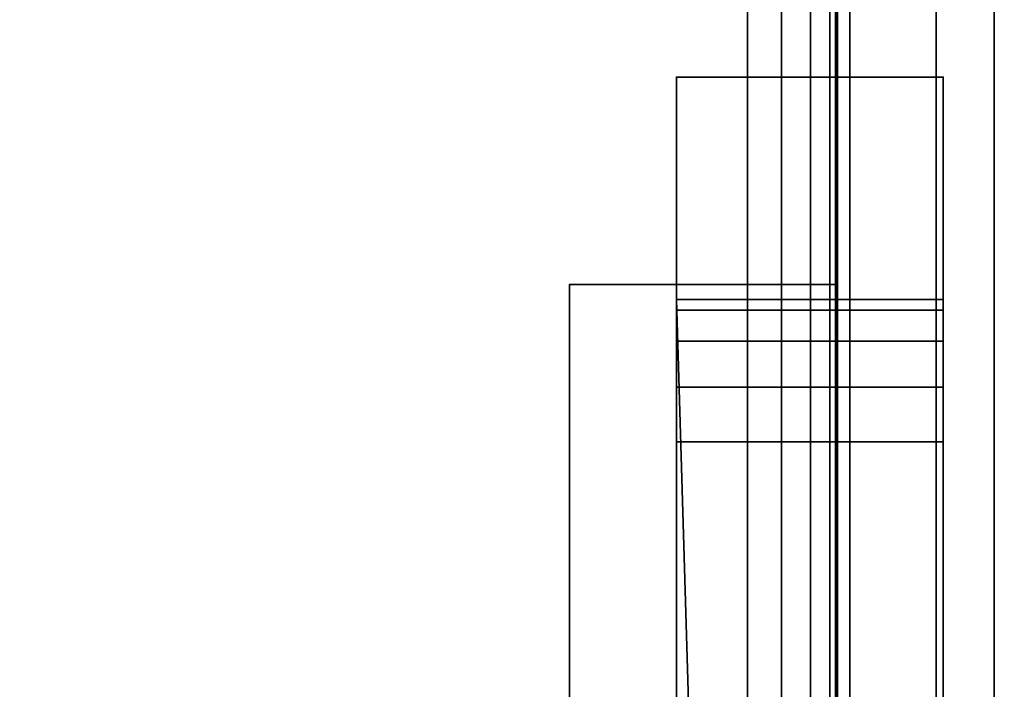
# Model space of a CAD drawing. Header units: millimetres. Extents: x -503 to 6703, y -110 to 193.
# Tile 267 of 656: x 323.32 to 334.39, y -12.05 to -4.52. Entities that reach past the tile are written whole.
import ezdxf

# ---------------------------------------------------------------- set-up
doc = ezdxf.new("R2010")
doc.units = ezdxf.units.MM
doc.layers.add('151', color=7, linetype='Continuous', true_color=0xffffff)

# ---------------------------------------------------------------- blocks, each defined once
blk = doc.blocks.new('UG_SURFACE_001')
at = {"layer": '151', "color": 252, "linetype": 'Continuous', "lineweight": 35}
for points in [[(502.5, -14, 2212.25), (502.5, 174.4, 2212.25), (-502.5, 174.4, 2212.25), (-502.5, -14, 2212.25)], [(-352.5, -14, 2062.25), (-352.5, 174.4, 2062.25), (352.5, 174.4, 2062.25), (352.5, -14, 2062.25)]]:
    blk.add_3dface(points, dxfattribs=at)
blk = doc.blocks.new('UG_SURFACE_046')
at = {"layer": '151', "color": 252, "linetype": 'Continuous', "lineweight": 35}
for points in [[(330.7, -5.168, 310.41), (333.7, -5.168, 310.41), (333.7, -7.668, 309.5), (330.7, -7.668, 309.5)], [(330.7, -5.168, 323.25), (333.7, -5.168, 323.25), (333.7, -5.168, 310.41), (330.7, -5.168, 310.41)], [(330.7, -21.168, 323.25), (333.7, -21.168, 323.25), (333.7, -5.168, 323.25), (330.7, -5.168, 323.25)], [(330.7, -5.168, 330.25), (333.7, -5.168, 330.25), (333.7, -21.168, 330.25), (330.7, -21.168, 330.25)], [(330.7, -5.168, 343.09), (333.7, -5.168, 343.09), (333.7, -5.168, 330.25), (330.7, -5.168, 330.25)], [(330.7, -7.668, 344), (333.7, -7.668, 344), (333.7, -5.168, 343.09), (330.7, -5.168, 343.09)], [(330.7, -5.168, 323.25), (330.7, -5.168, 310.41), (330.7, -7.668, 315.5), (330.7, -7.79, 316.112)], [(330.7, -5.168, 310.41), (330.7, -8.137, 314.369), (330.7, -7.79, 314.888)], [(330.7, -7.79, 314.888), (330.7, -7.668, 315.5), (330.7, -5.168, 310.41)], [(330.7, -5.168, 343.09), (330.7, -7.668, 338), (330.7, -7.79, 338.612)], [(330.7, -5.168, 330.25), (330.7, -8.137, 336.869), (330.7, -7.79, 337.388)], [(330.7, -19.044, 336.4), (330.7, -9.268, 336.4), (330.7, -5.168, 330.25), (330.7, -21.168, 330.25)], [(330.7, -5.168, 323.25), (330.7, -8.137, 316.631), (330.7, -8.656, 316.978)], [(330.7, -8.656, 314.022), (330.7, -8.137, 314.369), (330.7, -5.168, 310.41), (330.7, -7.668, 309.5)], [(330.7, -7.668, 344), (330.7, -5.168, 343.09), (330.7, -8.137, 339.131), (330.7, -8.656, 339.478)], [(330.7, -7.79, 337.388), (330.7, -7.668, 338), (330.7, -5.168, 343.09), (330.7, -5.168, 330.25)], [(330.7, -9.268, 336.4), (330.7, -8.656, 336.522), (330.7, -5.168, 330.25)], [(330.7, -7.79, 316.112), (330.7, -8.137, 316.631), (330.7, -5.168, 323.25)], [(330.7, -7.79, 338.612), (330.7, -8.137, 339.131), (330.7, -5.168, 343.09)], [(330.7, -8.656, 336.522), (330.7, -8.137, 336.869), (330.7, -5.168, 330.25)], [(330.7, -21.168, 323.25), (330.7, -5.168, 323.25), (330.7, -8.656, 316.978), (330.7, -9.268, 317.1)], [(333.7, -5.168, 330.25), (333.7, -5.168, 343.09), (333.7, -7.668, 338), (333.7, -7.79, 337.388)], [(333.7, -5.168, 343.09), (333.7, -8.137, 339.131), (333.7, -7.79, 338.612)], [(333.7, -5.168, 330.25), (333.7, -8.137, 336.869), (333.7, -8.656, 336.522)], [(333.7, -7.79, 338.612), (333.7, -7.668, 338), (333.7, -5.168, 343.09)], [(333.7, -5.168, 310.41), (333.7, -7.668, 315.5), (333.7, -7.79, 314.888)], [(333.7, -5.168, 323.25), (333.7, -8.137, 316.631), (333.7, -7.79, 316.112)], [(333.7, -19.044, 317.1), (333.7, -9.268, 317.1), (333.7, -5.168, 323.25), (333.7, -21.168, 323.25)], [(333.7, -7.79, 337.388), (333.7, -8.137, 336.869), (333.7, -5.168, 330.25)], [(333.7, -7.668, 309.5), (333.7, -5.168, 310.41), (333.7, -8.137, 314.369), (333.7, -8.656, 314.022)], [(333.7, -7.79, 316.112), (333.7, -7.668, 315.5), (333.7, -5.168, 310.41), (333.7, -5.168, 323.25)], [(333.7, -9.268, 317.1), (333.7, -8.656, 316.978), (333.7, -5.168, 323.25)], [(333.7, -8.656, 339.478), (333.7, -8.137, 339.131), (333.7, -5.168, 343.09), (333.7, -7.668, 344)], [(333.7, -7.79, 314.888), (333.7, -8.137, 314.369), (333.7, -5.168, 310.41)], [(333.7, -8.656, 316.978), (333.7, -8.137, 316.631), (333.7, -5.168, 323.25)], [(333.7, -21.168, 330.25), (333.7, -5.168, 330.25), (333.7, -8.656, 336.522), (333.7, -9.268, 336.4)], [(330.7, -7.668, 309.5), (333.7, -7.668, 309.5), (333.7, -31.82, 309.5), (331.416, -31.709, 309.5)], [(331.416, -31.709, 309.5), (330.7, -31.82, 309.5), (330.7, -7.668, 309.5)], [(330.7, -7.668, 344), (330.7, -31.82, 344), (331.416, -31.709, 344)], [(331.416, -31.709, 344), (333.7, -31.82, 344), (333.7, -7.668, 344), (330.7, -7.668, 344)], [(330.7, -19.044, 313.9), (330.7, -9.268, 313.9), (330.7, -7.668, 309.5), (330.7, -31.82, 309.5)], [(330.7, -9.268, 313.9), (330.7, -8.656, 314.022), (330.7, -7.668, 309.5)], [(330.7, -31.82, 344), (330.7, -7.668, 344), (330.7, -9.268, 339.6), (330.7, -19.044, 339.6)], [(330.7, -8.656, 339.478), (330.7, -9.268, 339.6), (330.7, -7.668, 344)], [(330.7, -7.668, 338), (333.7, -7.668, 338), (333.7, -7.79, 338.612), (330.7, -7.79, 338.612)], [(330.7, -7.79, 337.388), (333.7, -7.79, 337.388), (333.7, -7.668, 338), (330.7, -7.668, 338)], [(330.7, -7.668, 315.5), (333.7, -7.668, 315.5), (333.7, -7.79, 316.112), (330.7, -7.79, 316.112)], [(330.7, -7.79, 314.888), (333.7, -7.79, 314.888), (333.7, -7.668, 315.5), (330.7, -7.668, 315.5)], [(333.7, -19.044, 339.6), (333.7, -9.268, 339.6), (333.7, -7.668, 344), (333.7, -31.82, 344)], [(333.7, -9.268, 339.6), (333.7, -8.656, 339.478), (333.7, -7.668, 344)], [(333.7, -31.82, 309.5), (333.7, -7.668, 309.5), (333.7, -9.268, 313.9), (333.7, -19.044, 313.9)], [(333.7, -8.656, 314.022), (333.7, -9.268, 313.9), (333.7, -7.668, 309.5)], [(330.7, -7.79, 338.612), (333.7, -7.79, 338.612), (333.7, -8.137, 339.131), (330.7, -8.137, 339.131)], [(330.7, -8.137, 336.869), (333.7, -8.137, 336.869), (333.7, -7.79, 337.388), (330.7, -7.79, 337.388)], [(330.7, -7.79, 316.112), (333.7, -7.79, 316.112), (333.7, -8.137, 316.631), (330.7, -8.137, 316.631)], [(330.7, -8.137, 314.369), (333.7, -8.137, 314.369), (333.7, -7.79, 314.888), (330.7, -7.79, 314.888)], [(330.7, -8.137, 339.131), (333.7, -8.137, 339.131), (333.7, -8.656, 339.478), (330.7, -8.656, 339.478)], [(330.7, -8.656, 336.522), (333.7, -8.656, 336.522), (333.7, -8.137, 336.869), (330.7, -8.137, 336.869)], [(330.7, -8.137, 316.631), (333.7, -8.137, 316.631), (333.7, -8.656, 316.978), (330.7, -8.656, 316.978)], [(330.7, -8.656, 314.022), (333.7, -8.656, 314.022), (333.7, -8.137, 314.369), (330.7, -8.137, 314.369)], [(330.7, -8.656, 339.478), (333.7, -8.656, 339.478), (333.7, -9.268, 339.6), (330.7, -9.268, 339.6)], [(330.7, -9.268, 336.4), (333.7, -9.268, 336.4), (333.7, -8.656, 336.522), (330.7, -8.656, 336.522)], [(330.7, -8.656, 316.978), (333.7, -8.656, 316.978), (333.7, -9.268, 317.1), (330.7, -9.268, 317.1)], [(330.7, -9.268, 313.9), (333.7, -9.268, 313.9), (333.7, -8.656, 314.022), (330.7, -8.656, 314.022)], [(330.7, -9.268, 317.1), (330.7, -22.507, 323.516), (330.7, -21.168, 323.25)], [(330.7, -22.507, 323.516), (330.7, -9.268, 317.1), (330.7, -19.044, 317.1)], [(330.7, -9.268, 339.6), (333.7, -9.268, 339.6), (333.7, -19.044, 339.6), (330.7, -19.044, 339.6)], [(330.7, -9.268, 317.1), (333.7, -9.268, 317.1), (333.7, -19.044, 317.1), (330.7, -19.044, 317.1)], [(330.7, -19.044, 313.9), (333.7, -19.044, 313.9), (333.7, -9.268, 313.9), (330.7, -9.268, 313.9)], [(330.7, -19.044, 336.4), (333.7, -19.044, 336.4), (333.7, -9.268, 336.4), (330.7, -9.268, 336.4)], [(333.7, -9.268, 336.4), (333.7, -22.507, 329.984), (333.7, -21.168, 330.25)], [(333.7, -22.507, 329.984), (333.7, -9.268, 336.4), (333.7, -19.044, 336.4)]]:
    blk.add_3dface(points, dxfattribs=at)
blk = doc.blocks.new('UG_SURFACE_049')
at = {"layer": '151', "color": 252, "linetype": 'Continuous', "lineweight": 35}
for points in [[(330.7, -5.168, 1745.41), (333.7, -5.168, 1745.41), (333.7, -7.668, 1744.5), (330.7, -7.668, 1744.5)], [(330.7, -5.168, 1758.25), (333.7, -5.168, 1758.25), (333.7, -5.168, 1745.41), (330.7, -5.168, 1745.41)], [(330.7, -21.168, 1758.25), (333.7, -21.168, 1758.25), (333.7, -5.168, 1758.25), (330.7, -5.168, 1758.25)], [(330.7, -5.168, 1765.25), (333.7, -5.168, 1765.25), (333.7, -21.168, 1765.25), (330.7, -21.168, 1765.25)], [(330.7, -5.168, 1778.09), (333.7, -5.168, 1778.09), (333.7, -5.168, 1765.25), (330.7, -5.168, 1765.25)], [(330.7, -7.668, 1779), (333.7, -7.668, 1779), (333.7, -5.168, 1778.09), (330.7, -5.168, 1778.09)], [(330.7, -5.168, 1778.09), (330.7, -7.668, 1773), (330.7, -7.79, 1773.612)], [(330.7, -5.168, 1765.25), (330.7, -8.137, 1771.869), (330.7, -7.79, 1772.388)], [(330.7, -7.79, 1772.388), (330.7, -7.668, 1773), (330.7, -5.168, 1778.09), (330.7, -5.168, 1765.25)], [(330.7, -7.79, 1773.612), (330.7, -8.137, 1774.131), (330.7, -5.168, 1778.09)], [(330.7, -5.168, 1758.25), (330.7, -5.168, 1745.41), (330.7, -7.668, 1750.5), (330.7, -7.79, 1751.112)], [(330.7, -5.168, 1745.41), (330.7, -8.137, 1749.369), (330.7, -7.79, 1749.888)], [(330.7, -5.168, 1765.25), (330.7, -8.656, 1771.522), (330.7, -8.137, 1771.869)], [(330.7, -5.168, 1758.25), (330.7, -8.137, 1751.631), (330.7, -8.656, 1751.978)], [(330.7, -7.79, 1749.888), (330.7, -7.668, 1750.5), (330.7, -5.168, 1745.41)], [(330.7, -8.137, 1774.131), (330.7, -8.656, 1774.478), (330.7, -7.668, 1779), (330.7, -5.168, 1778.09)], [(330.7, -19.044, 1771.4), (330.7, -9.268, 1771.4), (330.7, -5.168, 1765.25), (330.7, -21.168, 1765.25)], [(330.7, -7.79, 1751.112), (330.7, -8.137, 1751.631), (330.7, -5.168, 1758.25)], [(330.7, -9.268, 1771.4), (330.7, -8.656, 1771.522), (330.7, -5.168, 1765.25)], [(330.7, -5.168, 1745.41), (330.7, -7.668, 1744.5), (330.7, -8.656, 1749.022), (330.7, -8.137, 1749.369)], [(330.7, -21.168, 1758.25), (330.7, -5.168, 1758.25), (330.7, -8.656, 1751.978), (330.7, -9.268, 1752.1)], [(333.7, -5.168, 1745.41), (333.7, -7.668, 1750.5), (333.7, -7.79, 1749.888)], [(333.7, -5.168, 1758.25), (333.7, -8.137, 1751.631), (333.7, -7.79, 1751.112)], [(333.7, -7.79, 1751.112), (333.7, -7.668, 1750.5), (333.7, -5.168, 1745.41), (333.7, -5.168, 1758.25)], [(333.7, -5.168, 1765.25), (333.7, -5.168, 1778.09), (333.7, -7.668, 1773), (333.7, -7.79, 1772.388)], [(333.7, -5.168, 1778.09), (333.7, -8.137, 1774.131), (333.7, -7.79, 1773.612)], [(333.7, -5.168, 1758.25), (333.7, -8.656, 1751.978), (333.7, -8.137, 1751.631)], [(333.7, -5.168, 1765.25), (333.7, -8.137, 1771.869), (333.7, -8.656, 1771.522)], [(333.7, -7.79, 1773.612), (333.7, -7.668, 1773), (333.7, -5.168, 1778.09)], [(333.7, -7.79, 1749.888), (333.7, -8.137, 1749.369), (333.7, -5.168, 1745.41)], [(333.7, -7.79, 1772.388), (333.7, -8.137, 1771.869), (333.7, -5.168, 1765.25)], [(333.7, -8.137, 1749.369), (333.7, -8.656, 1749.022), (333.7, -7.668, 1744.5), (333.7, -5.168, 1745.41)], [(333.7, -19.044, 1752.1), (333.7, -9.268, 1752.1), (333.7, -5.168, 1758.25), (333.7, -21.168, 1758.25)], [(333.7, -5.168, 1778.09), (333.7, -7.668, 1779), (333.7, -8.656, 1774.478), (333.7, -8.137, 1774.131)], [(333.7, -9.268, 1752.1), (333.7, -8.656, 1751.978), (333.7, -5.168, 1758.25)], [(333.7, -21.168, 1765.25), (333.7, -5.168, 1765.25), (333.7, -8.656, 1771.522), (333.7, -9.268, 1771.4)], [(330.7, -7.668, 1744.5), (333.7, -7.668, 1744.5), (333.7, -31.82, 1744.5), (331.416, -31.709, 1744.5)], [(331.416, -31.709, 1744.5), (330.7, -31.82, 1744.5), (330.7, -7.668, 1744.5)], [(330.7, -7.668, 1779), (330.7, -31.82, 1779), (331.416, -31.709, 1779)], [(331.416, -31.709, 1779), (333.7, -31.82, 1779), (333.7, -7.668, 1779), (330.7, -7.668, 1779)], [(330.7, -19.044, 1748.9), (330.7, -9.268, 1748.9), (330.7, -7.668, 1744.5), (330.7, -31.82, 1744.5)], [(330.7, -31.82, 1779), (330.7, -7.668, 1779), (330.7, -9.268, 1774.6), (330.7, -19.044, 1774.6)], [(330.7, -9.268, 1748.9), (330.7, -8.656, 1749.022), (330.7, -7.668, 1744.5)], [(330.7, -8.656, 1774.478), (330.7, -9.268, 1774.6), (330.7, -7.668, 1779)], [(330.7, -7.668, 1773), (333.7, -7.668, 1773), (333.7, -7.79, 1773.612), (330.7, -7.79, 1773.612)], [(330.7, -7.79, 1772.388), (333.7, -7.79, 1772.388), (333.7, -7.668, 1773), (330.7, -7.668, 1773)], [(330.7, -7.668, 1750.5), (333.7, -7.668, 1750.5), (333.7, -7.79, 1751.112), (330.7, -7.79, 1751.112)], [(330.7, -7.79, 1749.888), (333.7, -7.79, 1749.888), (333.7, -7.668, 1750.5), (330.7, -7.668, 1750.5)], [(333.7, -19.044, 1774.6), (333.7, -9.268, 1774.6), (333.7, -7.668, 1779), (333.7, -31.82, 1779)], [(333.7, -9.268, 1774.6), (333.7, -8.656, 1774.478), (333.7, -7.668, 1779)], [(333.7, -8.656, 1749.022), (333.7, -9.268, 1748.9), (333.7, -7.668, 1744.5)], [(333.7, -31.82, 1744.5), (333.7, -7.668, 1744.5), (333.7, -9.268, 1748.9), (333.7, -19.044, 1748.9)], [(330.7, -7.79, 1773.612), (333.7, -7.79, 1773.612), (333.7, -8.137, 1774.131), (330.7, -8.137, 1774.131)], [(330.7, -8.137, 1771.869), (333.7, -8.137, 1771.869), (333.7, -7.79, 1772.388), (330.7, -7.79, 1772.388)], [(330.7, -7.79, 1751.112), (333.7, -7.79, 1751.112), (333.7, -8.137, 1751.631), (330.7, -8.137, 1751.631)], [(330.7, -8.137, 1749.369), (333.7, -8.137, 1749.369), (333.7, -7.79, 1749.888), (330.7, -7.79, 1749.888)], [(330.7, -8.137, 1774.131), (333.7, -8.137, 1774.131), (333.7, -8.656, 1774.478), (330.7, -8.656, 1774.478)], [(330.7, -8.656, 1771.522), (333.7, -8.656, 1771.522), (333.7, -8.137, 1771.869), (330.7, -8.137, 1771.869)], [(330.7, -8.137, 1751.631), (333.7, -8.137, 1751.631), (333.7, -8.656, 1751.978), (330.7, -8.656, 1751.978)], [(330.7, -8.656, 1749.022), (333.7, -8.656, 1749.022), (333.7, -8.137, 1749.369), (330.7, -8.137, 1749.369)], [(330.7, -8.656, 1774.478), (333.7, -8.656, 1774.478), (333.7, -9.268, 1774.6), (330.7, -9.268, 1774.6)], [(330.7, -9.268, 1771.4), (333.7, -9.268, 1771.4), (333.7, -8.656, 1771.522), (330.7, -8.656, 1771.522)], [(330.7, -8.656, 1751.978), (333.7, -8.656, 1751.978), (333.7, -9.268, 1752.1), (330.7, -9.268, 1752.1)], [(330.7, -9.268, 1748.9), (333.7, -9.268, 1748.9), (333.7, -8.656, 1749.022), (330.7, -8.656, 1749.022)], [(330.7, -9.268, 1752.1), (330.7, -22.507, 1758.516), (330.7, -21.168, 1758.25)], [(330.7, -22.507, 1758.516), (330.7, -9.268, 1752.1), (330.7, -19.044, 1752.1)], [(330.7, -9.268, 1774.6), (333.7, -9.268, 1774.6), (333.7, -19.044, 1774.6), (330.7, -19.044, 1774.6)], [(330.7, -9.268, 1752.1), (333.7, -9.268, 1752.1), (333.7, -19.044, 1752.1), (330.7, -19.044, 1752.1)], [(330.7, -19.044, 1748.9), (333.7, -19.044, 1748.9), (333.7, -9.268, 1748.9), (330.7, -9.268, 1748.9)], [(330.7, -19.044, 1771.4), (333.7, -19.044, 1771.4), (333.7, -9.268, 1771.4), (330.7, -9.268, 1771.4)], [(333.7, -9.268, 1771.4), (333.7, -22.507, 1764.984), (333.7, -21.168, 1765.25)], [(333.7, -22.507, 1764.984), (333.7, -9.268, 1771.4), (333.7, -19.044, 1771.4)]]:
    blk.add_3dface(points, dxfattribs=at)
blk = doc.blocks.new('UG_SURFACE_052')
at = {"layer": '151', "color": 252, "linetype": 'Continuous', "lineweight": 35}
for points in [[(330.7, -5.168, 1495.41), (333.7, -5.168, 1495.41), (333.7, -7.668, 1494.5), (330.7, -7.668, 1494.5)], [(330.7, -5.168, 1508.25), (333.7, -5.168, 1508.25), (333.7, -5.168, 1495.41), (330.7, -5.168, 1495.41)], [(330.7, -21.168, 1508.25), (333.7, -21.168, 1508.25), (333.7, -5.168, 1508.25), (330.7, -5.168, 1508.25)], [(330.7, -5.168, 1515.25), (333.7, -5.168, 1515.25), (333.7, -21.168, 1515.25), (330.7, -21.168, 1515.25)], [(330.7, -5.168, 1528.09), (333.7, -5.168, 1528.09), (333.7, -5.168, 1515.25), (330.7, -5.168, 1515.25)], [(330.7, -7.668, 1529), (333.7, -7.668, 1529), (333.7, -5.168, 1528.09), (330.7, -5.168, 1528.09)], [(330.7, -5.168, 1528.09), (330.7, -7.668, 1523), (330.7, -7.79, 1523.612)], [(330.7, -5.168, 1515.25), (330.7, -8.137, 1521.869), (330.7, -7.79, 1522.388)], [(330.7, -7.79, 1522.388), (330.7, -7.668, 1523), (330.7, -5.168, 1528.09), (330.7, -5.168, 1515.25)], [(330.7, -7.79, 1523.612), (330.7, -8.137, 1524.131), (330.7, -5.168, 1528.09)], [(330.7, -5.168, 1508.25), (330.7, -5.168, 1495.41), (330.7, -7.668, 1500.5), (330.7, -7.79, 1501.112)], [(330.7, -5.168, 1495.41), (330.7, -8.137, 1499.369), (330.7, -7.79, 1499.888)], [(330.7, -5.168, 1515.25), (330.7, -8.656, 1521.522), (330.7, -8.137, 1521.869)], [(330.7, -5.168, 1508.25), (330.7, -8.137, 1501.631), (330.7, -8.656, 1501.978)], [(330.7, -7.79, 1499.888), (330.7, -7.668, 1500.5), (330.7, -5.168, 1495.41)], [(330.7, -8.137, 1524.131), (330.7, -8.656, 1524.478), (330.7, -7.668, 1529), (330.7, -5.168, 1528.09)], [(330.7, -19.044, 1521.4), (330.7, -9.268, 1521.4), (330.7, -5.168, 1515.25), (330.7, -21.168, 1515.25)], [(330.7, -7.79, 1501.112), (330.7, -8.137, 1501.631), (330.7, -5.168, 1508.25)], [(330.7, -9.268, 1521.4), (330.7, -8.656, 1521.522), (330.7, -5.168, 1515.25)], [(330.7, -5.168, 1495.41), (330.7, -7.668, 1494.5), (330.7, -8.656, 1499.022), (330.7, -8.137, 1499.369)], [(330.7, -21.168, 1508.25), (330.7, -5.168, 1508.25), (330.7, -8.656, 1501.978), (330.7, -9.268, 1502.1)], [(333.7, -5.168, 1495.41), (333.7, -7.668, 1500.5), (333.7, -7.79, 1499.888)], [(333.7, -5.168, 1508.25), (333.7, -8.137, 1501.631), (333.7, -7.79, 1501.112)], [(333.7, -7.79, 1501.112), (333.7, -7.668, 1500.5), (333.7, -5.168, 1495.41), (333.7, -5.168, 1508.25)], [(333.7, -5.168, 1515.25), (333.7, -5.168, 1528.09), (333.7, -7.668, 1523), (333.7, -7.79, 1522.388)], [(333.7, -5.168, 1528.09), (333.7, -8.137, 1524.131), (333.7, -7.79, 1523.612)], [(333.7, -5.168, 1508.25), (333.7, -8.656, 1501.978), (333.7, -8.137, 1501.631)], [(333.7, -5.168, 1515.25), (333.7, -8.137, 1521.869), (333.7, -8.656, 1521.522)], [(333.7, -7.79, 1523.612), (333.7, -7.668, 1523), (333.7, -5.168, 1528.09)], [(333.7, -7.79, 1499.888), (333.7, -8.137, 1499.369), (333.7, -5.168, 1495.41)], [(333.7, -7.79, 1522.388), (333.7, -8.137, 1521.869), (333.7, -5.168, 1515.25)], [(333.7, -8.137, 1499.369), (333.7, -8.656, 1499.022), (333.7, -7.668, 1494.5), (333.7, -5.168, 1495.41)], [(333.7, -19.044, 1502.1), (333.7, -9.268, 1502.1), (333.7, -5.168, 1508.25), (333.7, -21.168, 1508.25)], [(333.7, -5.168, 1528.09), (333.7, -7.668, 1529), (333.7, -8.656, 1524.478), (333.7, -8.137, 1524.131)], [(333.7, -9.268, 1502.1), (333.7, -8.656, 1501.978), (333.7, -5.168, 1508.25)], [(333.7, -21.168, 1515.25), (333.7, -5.168, 1515.25), (333.7, -8.656, 1521.522), (333.7, -9.268, 1521.4)], [(330.7, -7.668, 1494.5), (333.7, -7.668, 1494.5), (333.7, -31.82, 1494.5), (331.416, -31.709, 1494.5)], [(331.416, -31.709, 1494.5), (330.7, -31.82, 1494.5), (330.7, -7.668, 1494.5)], [(330.7, -7.668, 1529), (330.7, -31.82, 1529), (331.416, -31.709, 1529)], [(331.416, -31.709, 1529), (333.7, -31.82, 1529), (333.7, -7.668, 1529), (330.7, -7.668, 1529)], [(330.7, -19.044, 1498.9), (330.7, -9.268, 1498.9), (330.7, -7.668, 1494.5), (330.7, -31.82, 1494.5)], [(330.7, -31.82, 1529), (330.7, -7.668, 1529), (330.7, -9.268, 1524.6), (330.7, -19.044, 1524.6)], [(330.7, -9.268, 1498.9), (330.7, -8.656, 1499.022), (330.7, -7.668, 1494.5)], [(330.7, -8.656, 1524.478), (330.7, -9.268, 1524.6), (330.7, -7.668, 1529)], [(330.7, -7.668, 1523), (333.7, -7.668, 1523), (333.7, -7.79, 1523.612), (330.7, -7.79, 1523.612)], [(330.7, -7.79, 1522.388), (333.7, -7.79, 1522.388), (333.7, -7.668, 1523), (330.7, -7.668, 1523)], [(330.7, -7.668, 1500.5), (333.7, -7.668, 1500.5), (333.7, -7.79, 1501.112), (330.7, -7.79, 1501.112)], [(330.7, -7.79, 1499.888), (333.7, -7.79, 1499.888), (333.7, -7.668, 1500.5), (330.7, -7.668, 1500.5)], [(333.7, -19.044, 1524.6), (333.7, -9.268, 1524.6), (333.7, -7.668, 1529), (333.7, -31.82, 1529)], [(333.7, -9.268, 1524.6), (333.7, -8.656, 1524.478), (333.7, -7.668, 1529)], [(333.7, -8.656, 1499.022), (333.7, -9.268, 1498.9), (333.7, -7.668, 1494.5)], [(333.7, -31.82, 1494.5), (333.7, -7.668, 1494.5), (333.7, -9.268, 1498.9), (333.7, -19.044, 1498.9)], [(330.7, -7.79, 1523.612), (333.7, -7.79, 1523.612), (333.7, -8.137, 1524.131), (330.7, -8.137, 1524.131)], [(330.7, -8.137, 1521.869), (333.7, -8.137, 1521.869), (333.7, -7.79, 1522.388), (330.7, -7.79, 1522.388)], [(330.7, -7.79, 1501.112), (333.7, -7.79, 1501.112), (333.7, -8.137, 1501.631), (330.7, -8.137, 1501.631)], [(330.7, -8.137, 1499.369), (333.7, -8.137, 1499.369), (333.7, -7.79, 1499.888), (330.7, -7.79, 1499.888)], [(330.7, -8.137, 1524.131), (333.7, -8.137, 1524.131), (333.7, -8.656, 1524.478), (330.7, -8.656, 1524.478)], [(330.7, -8.656, 1521.522), (333.7, -8.656, 1521.522), (333.7, -8.137, 1521.869), (330.7, -8.137, 1521.869)], [(330.7, -8.137, 1501.631), (333.7, -8.137, 1501.631), (333.7, -8.656, 1501.978), (330.7, -8.656, 1501.978)], [(330.7, -8.656, 1499.022), (333.7, -8.656, 1499.022), (333.7, -8.137, 1499.369), (330.7, -8.137, 1499.369)], [(330.7, -8.656, 1524.478), (333.7, -8.656, 1524.478), (333.7, -9.268, 1524.6), (330.7, -9.268, 1524.6)], [(330.7, -9.268, 1521.4), (333.7, -9.268, 1521.4), (333.7, -8.656, 1521.522), (330.7, -8.656, 1521.522)], [(330.7, -8.656, 1501.978), (333.7, -8.656, 1501.978), (333.7, -9.268, 1502.1), (330.7, -9.268, 1502.1)], [(330.7, -9.268, 1498.9), (333.7, -9.268, 1498.9), (333.7, -8.656, 1499.022), (330.7, -8.656, 1499.022)], [(330.7, -9.268, 1502.1), (330.7, -22.507, 1508.516), (330.7, -21.168, 1508.25)], [(330.7, -22.507, 1508.516), (330.7, -9.268, 1502.1), (330.7, -19.044, 1502.1)], [(330.7, -9.268, 1524.6), (333.7, -9.268, 1524.6), (333.7, -19.044, 1524.6), (330.7, -19.044, 1524.6)], [(330.7, -9.268, 1502.1), (333.7, -9.268, 1502.1), (333.7, -19.044, 1502.1), (330.7, -19.044, 1502.1)], [(330.7, -19.044, 1498.9), (333.7, -19.044, 1498.9), (333.7, -9.268, 1498.9), (330.7, -9.268, 1498.9)], [(330.7, -19.044, 1521.4), (333.7, -19.044, 1521.4), (333.7, -9.268, 1521.4), (330.7, -9.268, 1521.4)], [(333.7, -9.268, 1521.4), (333.7, -22.507, 1514.984), (333.7, -21.168, 1515.25)], [(333.7, -22.507, 1514.984), (333.7, -9.268, 1521.4), (333.7, -19.044, 1521.4)]]:
    blk.add_3dface(points, dxfattribs=at)
blk = doc.blocks.new('UG_SURFACE_091')
at = {"layer": '151', "color": 18, "linetype": 'Continuous', "lineweight": 70}
for points in [[(314.5, -24.5, 309.25), (314.5, -2.5, 309.25), (332.5, -2.5, 309.25), (332.5, -27.5, 309.25)], [(332.5, -27.5, 344.25), (332.5, -2.5, 344.25), (314.5, -2.5, 344.25), (314.5, -24.5, 344.25)], [(332.5, -2.5, 344.25), (332.5, -27.5, 344.25), (332.5, -27.5, 309.25), (332.5, -2.5, 309.25)]]:
    blk.add_3dface(points, dxfattribs=at)
blk = doc.blocks.new('UG_SURFACE_092')
at = {"layer": '151', "color": 252, "linetype": 'Continuous', "lineweight": 35}
for points in [[(332.5, -3, 310.75), (332.5, -13.271, 324.743), (332.5, -12.647, 325.823)], [(332.5, -3, 310.75), (332.5, -3.5, 310.75), (332.5, -14.28, 324.009), (332.5, -13.271, 324.743)], [(332.5, -12.647, 325.823), (332.5, -3.5, 342.75), (332.5, -3, 342.75), (332.5, -3, 310.75)], [(317.5, -23.5, 344.25), (317.5, -3.5, 344.25), (331.5, -3.5, 344.25), (331.5, -27.5, 344.25)], [(331.5, -27.5, 346.25), (331.5, -3.5, 346.25), (317.5, -3.5, 346.25), (317.5, -23.5, 346.25)], [(317.5, -23.5, 307.25), (317.5, -3.5, 307.25), (331.5, -3.5, 307.25), (331.5, -27.5, 307.25)], [(331.5, -27.5, 309.25), (331.5, -3.5, 309.25), (317.5, -3.5, 309.25), (317.5, -23.5, 309.25)], [(331.883, -3.5, 344.174), (331.883, -27.5, 344.174), (331.5, -27.5, 344.25), (331.5, -3.5, 344.25)], [(331.5, -3.5, 309.25), (331.5, -27.5, 309.25), (331.883, -27.5, 309.326), (331.883, -3.5, 309.326)], [(331.5, -3.5, 346.25), (331.5, -27.5, 346.25), (332.648, -27.5, 346.022), (332.648, -3.5, 346.022)], [(332.648, -3.5, 307.478), (332.648, -27.5, 307.478), (331.5, -27.5, 307.25), (331.5, -3.5, 307.25)], [(332.207, -3.5, 343.957), (332.207, -27.5, 343.957), (331.883, -27.5, 344.174), (331.883, -3.5, 344.174)], [(331.883, -3.5, 309.326), (331.883, -27.5, 309.326), (332.207, -27.5, 309.543), (332.207, -3.5, 309.543)], [(332.424, -3.5, 343.633), (332.424, -27.5, 343.633), (332.207, -27.5, 343.957), (332.207, -3.5, 343.957)], [(332.207, -3.5, 309.543), (332.207, -27.5, 309.543), (332.424, -27.5, 309.867), (332.424, -3.5, 309.867)], [(332.5, -3.5, 343.25), (332.5, -27.5, 343.25), (332.424, -27.5, 343.633), (332.424, -3.5, 343.633)], [(332.424, -3.5, 309.867), (332.424, -27.5, 309.867), (332.5, -27.5, 310.25), (332.5, -3.5, 310.25)], [(332.5, -27.5, 343.25), (332.5, -3.5, 343.25), (332.5, -14.876, 329.684), (332.5, -16.124, 329.684)], [(332.5, -3.5, 310.75), (332.5, -16.72, 324.009), (332.5, -15.5, 323.75)], [(332.5, -3.5, 342.75), (332.5, -12.516, 327.064), (332.5, -12.902, 328.25)], [(332.5, -15.5, 323.75), (332.5, -14.28, 324.009), (332.5, -3.5, 310.75)], [(332.5, -3.5, 342.75), (332.5, -12.647, 325.823), (332.5, -12.516, 327.064)], [(332.5, -12.902, 328.25), (332.5, -13.737, 329.177), (332.5, -3.5, 343.25), (332.5, -3.5, 342.75)], [(332.5, -13.737, 329.177), (332.5, -14.876, 329.684), (332.5, -3.5, 343.25)], [(332.5, -16.72, 324.009), (332.5, -3.5, 310.75), (332.5, -3.5, 310.25), (332.5, -27.5, 310.25)], [(332.648, -3.5, 346.022), (332.648, -27.5, 346.022), (333.621, -27.5, 345.371), (333.621, -3.5, 345.371)], [(333.621, -3.5, 308.129), (333.621, -27.5, 308.129), (332.648, -27.5, 307.478), (332.648, -3.5, 307.478)], [(333.621, -3.5, 345.371), (333.621, -27.5, 345.371), (334.272, -27.5, 344.398), (334.272, -3.5, 344.398)], [(334.272, -3.5, 309.102), (334.272, -27.5, 309.102), (333.621, -27.5, 308.129), (333.621, -3.5, 308.129)], [(334.272, -3.5, 344.398), (334.272, -27.5, 344.398), (334.5, -27.5, 343.25), (334.5, -3.5, 343.25)], [(334.5, -3.5, 310.25), (334.5, -27.5, 310.25), (334.272, -27.5, 309.102), (334.272, -3.5, 309.102)]]:
    blk.add_3dface(points, dxfattribs=at)
blk = doc.blocks.new('UG_SURFACE_093')
at = {"layer": '151', "color": 252, "linetype": 'Continuous', "lineweight": 35}
for points in [[(329.5, -7.5, 309.5), (329.5, -29, 309.5), (329.5, -29, 344), (329.5, -7.5, 344)], [(332.5, -7.5, 309.5), (332.5, -29, 309.5), (329.5, -29, 309.5), (329.5, -7.5, 309.5)], [(329.5, -7.5, 344), (329.5, -29, 344), (332.5, -29, 344), (332.5, -7.5, 344)], [(329.5, -7.5, 344), (332.5, -7.5, 344), (332.5, -7.5, 309.5), (329.5, -7.5, 309.5)], [(332.5, -7.5, 344), (332.5, -29, 344), (332.5, -29, 309.5), (332.5, -7.5, 309.5)]]:
    blk.add_3dface(points, dxfattribs=at)
blk = doc.blocks.new('UG_SURFACE_099')
at = {"layer": '151', "color": 18, "linetype": 'Continuous', "lineweight": 70}
for points in [[(314.5, -24.5, 1744.25), (314.5, -2.5, 1744.25), (332.5, -2.5, 1744.25), (332.5, -27.5, 1744.25)], [(332.5, -27.5, 1779.25), (332.5, -2.5, 1779.25), (314.5, -2.5, 1779.25), (314.5, -24.5, 1779.25)], [(332.5, -2.5, 1779.25), (332.5, -27.5, 1779.25), (332.5, -27.5, 1744.25), (332.5, -2.5, 1744.25)]]:
    blk.add_3dface(points, dxfattribs=at)
blk = doc.blocks.new('UG_SURFACE_100')
at = {"layer": '151', "color": 252, "linetype": 'Continuous', "lineweight": 35}
for points in [[(332.5, -3, 1745.75), (332.5, -13.271, 1759.743), (332.5, -12.647, 1760.823)], [(332.5, -3, 1745.75), (332.5, -3.5, 1745.75), (332.5, -14.28, 1759.009), (332.5, -13.271, 1759.743)], [(332.5, -12.647, 1760.823), (332.5, -3.5, 1777.75), (332.5, -3, 1777.75), (332.5, -3, 1745.75)], [(317.5, -23.5, 1779.25), (317.5, -3.5, 1779.25), (331.5, -3.5, 1779.25), (331.5, -27.5, 1779.25)], [(331.5, -27.5, 1781.25), (331.5, -3.5, 1781.25), (317.5, -3.5, 1781.25), (317.5, -23.5, 1781.25)], [(317.5, -23.5, 1742.25), (317.5, -3.5, 1742.25), (331.5, -3.5, 1742.25), (331.5, -27.5, 1742.25)], [(331.5, -27.5, 1744.25), (331.5, -3.5, 1744.25), (317.5, -3.5, 1744.25), (317.5, -23.5, 1744.25)], [(331.883, -3.5, 1779.174), (331.883, -27.5, 1779.174), (331.5, -27.5, 1779.25), (331.5, -3.5, 1779.25)], [(331.5, -3.5, 1744.25), (331.5, -27.5, 1744.25), (331.883, -27.5, 1744.326), (331.883, -3.5, 1744.326)], [(331.5, -3.5, 1781.25), (331.5, -27.5, 1781.25), (332.648, -27.5, 1781.022), (332.648, -3.5, 1781.022)], [(332.648, -3.5, 1742.478), (332.648, -27.5, 1742.478), (331.5, -27.5, 1742.25), (331.5, -3.5, 1742.25)], [(332.207, -3.5, 1778.957), (332.207, -27.5, 1778.957), (331.883, -27.5, 1779.174), (331.883, -3.5, 1779.174)], [(331.883, -3.5, 1744.326), (331.883, -27.5, 1744.326), (332.207, -27.5, 1744.543), (332.207, -3.5, 1744.543)], [(332.424, -3.5, 1778.633), (332.424, -27.5, 1778.633), (332.207, -27.5, 1778.957), (332.207, -3.5, 1778.957)], [(332.207, -3.5, 1744.543), (332.207, -27.5, 1744.543), (332.424, -27.5, 1744.867), (332.424, -3.5, 1744.867)], [(332.5, -3.5, 1778.25), (332.5, -27.5, 1778.25), (332.424, -27.5, 1778.633), (332.424, -3.5, 1778.633)], [(332.424, -3.5, 1744.867), (332.424, -27.5, 1744.867), (332.5, -27.5, 1745.25), (332.5, -3.5, 1745.25)], [(332.5, -27.5, 1778.25), (332.5, -3.5, 1778.25), (332.5, -14.876, 1764.684), (332.5, -16.124, 1764.684)], [(332.5, -3.5, 1745.75), (332.5, -16.72, 1759.009), (332.5, -15.5, 1758.75)], [(332.5, -15.5, 1758.75), (332.5, -14.28, 1759.009), (332.5, -3.5, 1745.75)], [(332.5, -3.5, 1778.25), (332.5, -3.5, 1777.75), (332.5, -12.902, 1763.25), (332.5, -13.737, 1764.177)], [(332.5, -3.5, 1777.75), (332.5, -12.647, 1760.823), (332.5, -12.516, 1762.064)], [(332.5, -12.516, 1762.064), (332.5, -12.902, 1763.25), (332.5, -3.5, 1777.75)], [(332.5, -13.737, 1764.177), (332.5, -14.876, 1764.684), (332.5, -3.5, 1778.25)], [(332.5, -16.72, 1759.009), (332.5, -3.5, 1745.75), (332.5, -3.5, 1745.25), (332.5, -27.5, 1745.25)], [(332.648, -3.5, 1781.022), (332.648, -27.5, 1781.022), (333.621, -27.5, 1780.371), (333.621, -3.5, 1780.371)], [(333.621, -3.5, 1743.129), (333.621, -27.5, 1743.129), (332.648, -27.5, 1742.478), (332.648, -3.5, 1742.478)], [(333.621, -3.5, 1780.371), (333.621, -27.5, 1780.371), (334.272, -27.5, 1779.398), (334.272, -3.5, 1779.398)], [(334.272, -3.5, 1744.102), (334.272, -27.5, 1744.102), (333.621, -27.5, 1743.129), (333.621, -3.5, 1743.129)], [(334.272, -3.5, 1779.398), (334.272, -27.5, 1779.398), (334.5, -27.5, 1778.25), (334.5, -3.5, 1778.25)], [(334.5, -3.5, 1745.25), (334.5, -27.5, 1745.25), (334.272, -27.5, 1744.102), (334.272, -3.5, 1744.102)]]:
    blk.add_3dface(points, dxfattribs=at)
blk = doc.blocks.new('UG_SURFACE_101')
at = {"layer": '151', "color": 252, "linetype": 'Continuous', "lineweight": 35}
for points in [[(329.5, -7.5, 1744.5), (329.5, -29, 1744.5), (329.5, -29, 1779), (329.5, -7.5, 1779)], [(332.5, -7.5, 1744.5), (332.5, -29, 1744.5), (329.5, -29, 1744.5), (329.5, -7.5, 1744.5)], [(329.5, -7.5, 1779), (329.5, -29, 1779), (332.5, -29, 1779), (332.5, -7.5, 1779)], [(329.5, -7.5, 1779), (332.5, -7.5, 1779), (332.5, -7.5, 1744.5), (329.5, -7.5, 1744.5)], [(332.5, -7.5, 1779), (332.5, -29, 1779), (332.5, -29, 1744.5), (332.5, -7.5, 1744.5)]]:
    blk.add_3dface(points, dxfattribs=at)
blk = doc.blocks.new('UG_SURFACE_103')
at = {"layer": '151', "color": 18, "linetype": 'Continuous', "lineweight": 70}
for points in [[(314.5, -24.5, 1494.25), (314.5, -2.5, 1494.25), (332.5, -2.5, 1494.25), (332.5, -27.5, 1494.25)], [(332.5, -27.5, 1529.25), (332.5, -2.5, 1529.25), (314.5, -2.5, 1529.25), (314.5, -24.5, 1529.25)], [(332.5, -2.5, 1529.25), (332.5, -27.5, 1529.25), (332.5, -27.5, 1494.25), (332.5, -2.5, 1494.25)]]:
    blk.add_3dface(points, dxfattribs=at)
blk = doc.blocks.new('UG_SURFACE_104')
at = {"layer": '151', "color": 252, "linetype": 'Continuous', "lineweight": 35}
for points in [[(332.5, -3, 1495.75), (332.5, -13.271, 1509.743), (332.5, -12.647, 1510.823)], [(332.5, -3, 1495.75), (332.5, -3.5, 1495.75), (332.5, -14.28, 1509.009), (332.5, -13.271, 1509.743)], [(332.5, -12.647, 1510.823), (332.5, -3.5, 1527.75), (332.5, -3, 1527.75), (332.5, -3, 1495.75)], [(317.5, -23.5, 1529.25), (317.5, -3.5, 1529.25), (331.5, -3.5, 1529.25), (331.5, -27.5, 1529.25)], [(331.5, -27.5, 1531.25), (331.5, -3.5, 1531.25), (317.5, -3.5, 1531.25), (317.5, -23.5, 1531.25)], [(317.5, -23.5, 1492.25), (317.5, -3.5, 1492.25), (331.5, -3.5, 1492.25), (331.5, -27.5, 1492.25)], [(331.5, -27.5, 1494.25), (331.5, -3.5, 1494.25), (317.5, -3.5, 1494.25), (317.5, -23.5, 1494.25)], [(331.883, -3.5, 1529.174), (331.883, -27.5, 1529.174), (331.5, -27.5, 1529.25), (331.5, -3.5, 1529.25)], [(331.5, -3.5, 1494.25), (331.5, -27.5, 1494.25), (331.883, -27.5, 1494.326), (331.883, -3.5, 1494.326)], [(331.5, -3.5, 1531.25), (331.5, -27.5, 1531.25), (332.648, -27.5, 1531.022), (332.648, -3.5, 1531.022)], [(332.648, -3.5, 1492.478), (332.648, -27.5, 1492.478), (331.5, -27.5, 1492.25), (331.5, -3.5, 1492.25)], [(332.207, -3.5, 1528.957), (332.207, -27.5, 1528.957), (331.883, -27.5, 1529.174), (331.883, -3.5, 1529.174)], [(331.883, -3.5, 1494.326), (331.883, -27.5, 1494.326), (332.207, -27.5, 1494.543), (332.207, -3.5, 1494.543)], [(332.424, -3.5, 1528.633), (332.424, -27.5, 1528.633), (332.207, -27.5, 1528.957), (332.207, -3.5, 1528.957)], [(332.207, -3.5, 1494.543), (332.207, -27.5, 1494.543), (332.424, -27.5, 1494.867), (332.424, -3.5, 1494.867)], [(332.5, -3.5, 1528.25), (332.5, -27.5, 1528.25), (332.424, -27.5, 1528.633), (332.424, -3.5, 1528.633)], [(332.424, -3.5, 1494.867), (332.424, -27.5, 1494.867), (332.5, -27.5, 1495.25), (332.5, -3.5, 1495.25)], [(332.5, -27.5, 1528.25), (332.5, -3.5, 1528.25), (332.5, -14.876, 1514.684), (332.5, -16.124, 1514.684)], [(332.5, -3.5, 1495.75), (332.5, -16.72, 1509.009), (332.5, -15.5, 1508.75)], [(332.5, -15.5, 1508.75), (332.5, -14.28, 1509.009), (332.5, -3.5, 1495.75)], [(332.5, -3.5, 1528.25), (332.5, -3.5, 1527.75), (332.5, -12.902, 1513.25), (332.5, -13.737, 1514.177)], [(332.5, -3.5, 1527.75), (332.5, -12.647, 1510.823), (332.5, -12.516, 1512.064)], [(332.5, -12.516, 1512.064), (332.5, -12.902, 1513.25), (332.5, -3.5, 1527.75)], [(332.5, -13.737, 1514.177), (332.5, -14.876, 1514.684), (332.5, -3.5, 1528.25)], [(332.5, -16.72, 1509.009), (332.5, -3.5, 1495.75), (332.5, -3.5, 1495.25), (332.5, -27.5, 1495.25)], [(332.648, -3.5, 1531.022), (332.648, -27.5, 1531.022), (333.621, -27.5, 1530.371), (333.621, -3.5, 1530.371)], [(333.621, -3.5, 1493.129), (333.621, -27.5, 1493.129), (332.648, -27.5, 1492.478), (332.648, -3.5, 1492.478)], [(333.621, -3.5, 1530.371), (333.621, -27.5, 1530.371), (334.272, -27.5, 1529.398), (334.272, -3.5, 1529.398)], [(334.272, -3.5, 1494.102), (334.272, -27.5, 1494.102), (333.621, -27.5, 1493.129), (333.621, -3.5, 1493.129)], [(334.272, -3.5, 1529.398), (334.272, -27.5, 1529.398), (334.5, -27.5, 1528.25), (334.5, -3.5, 1528.25)], [(334.5, -3.5, 1495.25), (334.5, -27.5, 1495.25), (334.272, -27.5, 1494.102), (334.272, -3.5, 1494.102)]]:
    blk.add_3dface(points, dxfattribs=at)
blk = doc.blocks.new('UG_SURFACE_105')
at = {"layer": '151', "color": 252, "linetype": 'Continuous', "lineweight": 35}
for points in [[(329.5, -7.5, 1494.5), (329.5, -29, 1494.5), (329.5, -29, 1529), (329.5, -7.5, 1529)], [(332.5, -7.5, 1494.5), (332.5, -29, 1494.5), (329.5, -29, 1494.5), (329.5, -7.5, 1494.5)], [(329.5, -7.5, 1529), (329.5, -29, 1529), (332.5, -29, 1529), (332.5, -7.5, 1529)], [(329.5, -7.5, 1529), (332.5, -7.5, 1529), (332.5, -7.5, 1494.5), (329.5, -7.5, 1494.5)], [(332.5, -7.5, 1529), (332.5, -29, 1529), (332.5, -29, 1494.5), (332.5, -7.5, 1494.5)]]:
    blk.add_3dface(points, dxfattribs=at)

msp = doc.modelspace()

# ---------------------------------------------------------------- linework, layer by layer
at = {"layer": '151', "color": 252, "linetype": 'Continuous', "lineweight": -3, "true_color": 0x939598}
for p, q in [((332.5, -27.5, 344.25), (332.5, -2.5, 344.25)), ((332.5, -27.5, 309.25), (332.5, -2.5, 309.25)), ((332.5, -27.5, 1779.25), (332.5, -2.5, 1779.25)), ((332.5, -27.5, 1744.25), (332.5, -2.5, 1744.25)), ((332.5, -27.5, 1529.25), (332.5, -2.5, 1529.25)), ((332.5, -27.5, 1494.25), (332.5, -2.5, 1494.25)), ((331.5, -27.5, 307.25), (331.5, -3.5, 307.25)), ((331.5, -27.5, 309.25), (331.5, -3.5, 309.25)), ((331.5, -27.5, 344.25), (331.5, -3.5, 344.25)), ((331.5, -27.5, 346.25), (331.5, -3.5, 346.25)), ((331.5, -27.5, 1742.25), (331.5, -3.5, 1742.25)), ((331.5, -27.5, 1779.25), (331.5, -3.5, 1779.25)), ((331.5, -27.5, 1744.25), (331.5, -3.5, 1744.25)), ((331.5, -27.5, 1781.25), (331.5, -3.5, 1781.25)), ((331.5, -27.5, 1529.25), (331.5, -3.5, 1529.25)), ((331.5, -27.5, 1492.25), (331.5, -3.5, 1492.25)), ((331.5, -27.5, 1494.25), (331.5, -3.5, 1494.25)), ((331.5, -27.5, 1531.25), (331.5, -3.5, 1531.25)), ((332.5, -27.5, 310.25), (332.5, -3.5, 310.25)), ((332.5, -27.5, 343.25), (332.5, -3.5, 343.25)), ((332.5, -27.5, 1745.25), (332.5, -3.5, 1745.25)), ((332.5, -27.5, 1778.25), (332.5, -3.5, 1778.25)), ((332.5, -27.5, 1495.25), (332.5, -3.5, 1495.25)), ((332.5, -27.5, 1528.25), (332.5, -3.5, 1528.25)), ((330.7, -5.168, 330.25), (330.7, -5.168, 343.09)), ((333.7, -5.168, 310.41), (330.7, -5.168, 310.41)), ((330.7, -21.168, 330.25), (330.7, -5.168, 330.25)), ((333.7, -5.168, 323.25), (330.7, -5.168, 323.25)), ((330.7, -5.168, 323.25), (330.7, -21.168, 323.25)), ((330.7, -5.168, 310.41), (330.7, -5.168, 323.25)), ((333.7, -5.168, 330.25), (330.7, -5.168, 330.25)), ((330.7, -7.668, 309.5), (330.7, -5.168, 310.41)), ((333.7, -5.168, 343.09), (330.7, -5.168, 343.09)), ((330.7, -5.168, 343.09), (330.7, -7.668, 344)), ((330.7, -5.168, 1745.41), (330.7, -5.168, 1758.25)), ((333.7, -5.168, 1765.25), (330.7, -5.168, 1765.25)), ((330.7, -7.668, 1744.5), (330.7, -5.168, 1745.41)), ((333.7, -5.168, 1778.09), (330.7, -5.168, 1778.09)), ((330.7, -5.168, 1778.09), (330.7, -7.668, 1779)), ((330.7, -5.168, 1765.25), (330.7, -5.168, 1778.09)), ((333.7, -5.168, 1745.41), (330.7, -5.168, 1745.41)), ((330.7, -21.168, 1765.25), (330.7, -5.168, 1765.25)), ((333.7, -5.168, 1758.25), (330.7, -5.168, 1758.25)), ((330.7, -5.168, 1758.25), (330.7, -21.168, 1758.25)), ((330.7, -7.668, 1494.5), (330.7, -5.168, 1495.41)), ((330.7, -21.168, 1515.25), (330.7, -5.168, 1515.25)), ((330.7, -5.168, 1515.25), (330.7, -5.168, 1528.09)), ((330.7, -5.168, 1528.09), (330.7, -7.668, 1529)), ((333.7, -5.168, 1495.41), (330.7, -5.168, 1495.41)), ((333.7, -5.168, 1528.09), (330.7, -5.168, 1528.09)), ((330.7, -5.168, 1508.25), (330.7, -21.168, 1508.25)), ((333.7, -5.168, 1508.25), (330.7, -5.168, 1508.25)), ((330.7, -5.168, 1495.41), (330.7, -5.168, 1508.25)), ((333.7, -5.168, 1515.25), (330.7, -5.168, 1515.25)), ((333.7, -5.168, 310.41), (330.7, -5.168, 310.41)), ((333.7, -7.668, 309.5), (333.7, -5.168, 310.41)), ((333.7, -5.168, 343.09), (333.7, -7.668, 344)), ((333.7, -5.168, 330.25), (333.7, -5.168, 343.09)), ((333.7, -21.168, 330.25), (333.7, -5.168, 330.25)), ((333.7, -5.168, 323.25), (333.7, -21.168, 323.25)), ((333.7, -5.168, 310.41), (333.7, -5.168, 323.25)), ((333.7, -21.168, 1765.25), (333.7, -5.168, 1765.25)), ((333.7, -5.168, 1758.25), (333.7, -21.168, 1758.25)), ((333.7, -5.168, 1745.41), (333.7, -5.168, 1758.25)), ((333.7, -7.668, 1744.5), (333.7, -5.168, 1745.41)), ((333.7, -5.168, 1778.09), (333.7, -7.668, 1779)), ((333.7, -5.168, 1765.25), (333.7, -5.168, 1778.09)), ((333.7, -5.168, 1508.25), (333.7, -21.168, 1508.25)), ((333.7, -5.168, 1495.41), (333.7, -5.168, 1508.25)), ((333.7, -7.668, 1494.5), (333.7, -5.168, 1495.41)), ((333.7, -5.168, 1528.09), (333.7, -7.668, 1529)), ((333.7, -5.168, 1515.25), (333.7, -5.168, 1528.09)), ((333.7, -21.168, 1515.25), (333.7, -5.168, 1515.25)), ((333.7, -5.168, 1528.09), (333.7, -7.668, 1529)), ((329.5, -29, 309.5), (329.5, -7.5, 309.5)), ((329.5, -7.5, 344), (329.5, -7.5, 309.5)), ((329.5, -29, 344), (329.5, -7.5, 344)), ((332.5, -7.5, 344), (329.5, -7.5, 344)), ((329.5, -7.5, 309.5), (332.5, -7.5, 309.5)), ((329.5, -7.5, 1744.5), (332.5, -7.5, 1744.5)), ((329.5, -29, 1779), (329.5, -7.5, 1779)), ((332.5, -7.5, 1779), (329.5, -7.5, 1779)), ((329.5, -29, 1744.5), (329.5, -7.5, 1744.5)), ((329.5, -7.5, 1779), (329.5, -7.5, 1744.5)), ((329.5, -29, 1494.5), (329.5, -7.5, 1494.5)), ((329.5, -7.5, 1529), (329.5, -7.5, 1494.5)), ((329.5, -29, 1529), (329.5, -7.5, 1529)), ((329.5, -7.5, 1494.5), (332.5, -7.5, 1494.5)), ((332.5, -7.5, 1529), (329.5, -7.5, 1529)), ((332.5, -29, 344), (332.5, -7.5, 344)), ((332.5, -29, 309.5), (332.5, -7.5, 309.5)), ((332.5, -7.5, 309.5), (332.5, -7.5, 344)), ((332.5, -29, 1779), (332.5, -7.5, 1779)), ((332.5, -7.5, 1744.5), (332.5, -7.5, 1779)), ((332.5, -29, 1744.5), (332.5, -7.5, 1744.5)), ((332.5, -7.5, 1494.5), (332.5, -7.5, 1529)), ((332.5, -29, 1494.5), (332.5, -7.5, 1494.5)), ((332.5, -29, 1529), (332.5, -7.5, 1529)), ((332.5, -29, 1494.5), (332.5, -7.5, 1494.5)), ((330.7, -31.82, 309.5), (330.7, -7.668, 309.5)), ((333.7, -7.668, 344), (330.7, -7.668, 344)), ((333.7, -7.668, 309.5), (330.7, -7.668, 309.5)), ((330.7, -7.668, 344), (330.7, -31.82, 344)), ((330.7, -31.82, 1744.5), (330.7, -7.668, 1744.5)), ((333.7, -7.668, 1779), (330.7, -7.668, 1779)), ((333.7, -7.668, 1744.5), (330.7, -7.668, 1744.5)), ((330.7, -7.668, 1779), (330.7, -31.82, 1779)), ((330.7, -31.82, 1494.5), (330.7, -7.668, 1494.5)), ((333.7, -7.668, 1494.5), (330.7, -7.668, 1494.5)), ((330.7, -7.668, 1529), (330.7, -31.82, 1529)), ((333.7, -7.668, 1529), (330.7, -7.668, 1529)), ((333.7, -7.668, 344), (333.7, -31.82, 344)), ((333.7, -31.82, 309.5), (333.7, -7.668, 309.5)), ((333.7, -7.668, 1779), (333.7, -31.82, 1779)), ((333.7, -31.82, 1744.5), (333.7, -7.668, 1744.5)), ((333.7, -31.82, 1494.5), (333.7, -7.668, 1494.5)), ((333.7, -7.668, 1529), (333.7, -31.82, 1529)), ((330.7, -19.044, 317.1), (330.7, -9.268, 317.1)), ((333.7, -9.268, 336.4), (330.7, -9.268, 336.4)), ((330.7, -19.044, 339.6), (330.7, -9.268, 339.6)), ((333.7, -9.268, 313.9), (330.7, -9.268, 313.9)), ((330.7, -9.268, 313.9), (330.7, -19.044, 313.9)), ((333.7, -9.268, 317.1), (330.7, -9.268, 317.1)), ((333.7, -9.268, 339.6), (330.7, -9.268, 339.6)), ((330.7, -9.268, 336.4), (330.7, -19.044, 336.4)), ((333.7, -9.268, 1748.9), (330.7, -9.268, 1748.9)), ((330.7, -9.268, 1748.9), (330.7, -19.044, 1748.9)), ((330.7, -19.044, 1752.1), (330.7, -9.268, 1752.1)), ((330.7, -19.044, 1774.6), (330.7, -9.268, 1774.6)), ((333.7, -9.268, 1771.4), (330.7, -9.268, 1771.4)), ((333.7, -9.268, 1752.1), (330.7, -9.268, 1752.1)), ((330.7, -9.268, 1771.4), (330.7, -19.044, 1771.4)), ((333.7, -9.268, 1774.6), (330.7, -9.268, 1774.6)), ((333.7, -9.268, 1502.1), (330.7, -9.268, 1502.1)), ((330.7, -19.044, 1502.1), (330.7, -9.268, 1502.1)), ((333.7, -9.268, 1521.4), (330.7, -9.268, 1521.4)), ((333.7, -9.268, 1524.6), (330.7, -9.268, 1524.6)), ((330.7, -9.268, 1521.4), (330.7, -19.044, 1521.4)), ((330.7, -9.268, 1498.9), (330.7, -19.044, 1498.9)), ((330.7, -19.044, 1524.6), (330.7, -9.268, 1524.6)), ((333.7, -9.268, 1498.9), (330.7, -9.268, 1498.9)), ((333.7, -9.268, 336.4), (330.7, -9.268, 336.4)), ((333.7, -19.044, 317.1), (333.7, -9.268, 317.1)), ((333.7, -19.044, 339.6), (333.7, -9.268, 339.6)), ((333.7, -9.268, 313.9), (333.7, -19.044, 313.9)), ((333.7, -9.268, 336.4), (333.7, -19.044, 336.4)), ((333.7, -9.268, 1748.9), (333.7, -19.044, 1748.9)), ((333.7, -19.044, 1774.6), (333.7, -9.268, 1774.6)), ((333.7, -9.268, 1771.4), (333.7, -19.044, 1771.4)), ((333.7, -19.044, 1752.1), (333.7, -9.268, 1752.1)), ((333.7, -9.268, 1521.4), (333.7, -19.044, 1521.4)), ((333.7, -19.044, 1502.1), (333.7, -9.268, 1502.1)), ((333.7, -9.268, 1498.9), (333.7, -19.044, 1498.9)), ((333.7, -19.044, 1524.6), (333.7, -9.268, 1524.6)), ((333.7, -9.268, 1771.4), (333.7, -19.044, 1771.4)), ((333.7, -19.044, 1524.6), (333.7, -9.268, 1524.6))]:
    msp.add_line(p, q, dxfattribs=at)
at = {"layer": '151', "color": 252, "linetype": 'Continuous', "lineweight": -3, "true_color": 0x939598, "extrusion": (-1, 0, 0)}
for centre in [(9.268, 338, -330.7), (9.268, 315.5, -330.7), (9.268, 1773, -330.7), (9.268, 1750.5, -330.7), (9.268, 1523, -330.7), (9.268, 1500.5, -330.7), (9.268, 338, -333.7), (9.268, 315.5, -333.7), (9.268, 1773, -333.7), (9.268, 1750.5, -333.7), (9.268, 1523, -333.7), (9.268, 1500.5, -333.7)]:
    msp.add_arc(centre, 1.6, 90, 270, dxfattribs=at)

# ---------------------------------------------------------------- block references
at = {"layer": '151', "color": 252, "linetype": 'Continuous', "lineweight": -3, "true_color": 0x939598}
for name in ['UG_SURFACE_001', 'UG_SURFACE_092', 'UG_SURFACE_100', 'UG_SURFACE_104', 'UG_SURFACE_091', 'UG_SURFACE_099', 'UG_SURFACE_103', 'UG_SURFACE_046', 'UG_SURFACE_049', 'UG_SURFACE_052', 'UG_SURFACE_093', 'UG_SURFACE_101', 'UG_SURFACE_105']:
    msp.add_blockref(name, (0, 0), dxfattribs=at)

doc.saveas('drawing.dxf')
